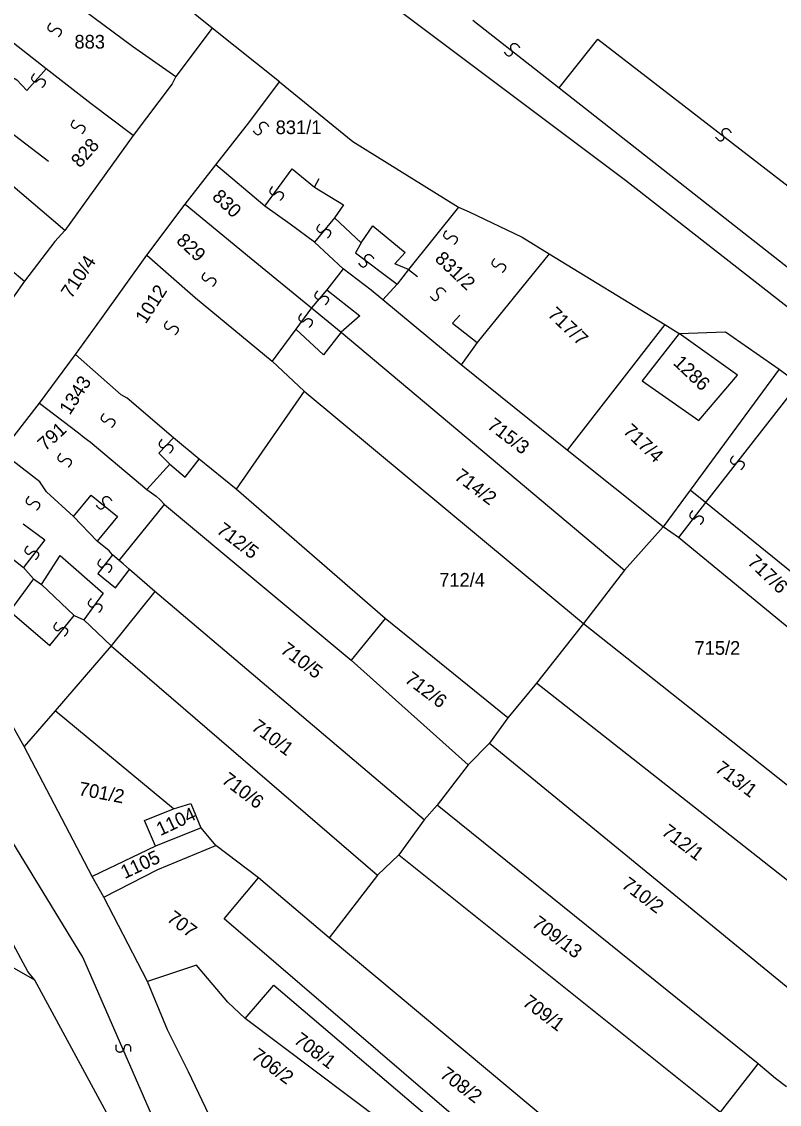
# Model space of a CAD drawing. Extents: x -581999 to -572728, y -1219553 to -1212032.
# Drawn here: x -577802.8 to -577691.9, y -1214814.1 to -1214655.7 of the extents above; entities that cross this region are included whole.
import ezdxf

# ---------------------------------------------------------------- set-up
doc = ezdxf.new("R2010")
doc.units = 0
for name, color, linetype in [('Vrstva 1', 7, 'Continuous'), ('Vrstva 2', 7, 'Continuous'), ('Vrstva 4', 7, 'Continuous'), ('Vrstva 6', 7, 'Continuous')]:
    doc.layers.add(name, color=color, linetype=linetype)

msp = doc.modelspace()

# ---------------------------------------------------------------- linework, layer by layer
at = {"layer": 'Vrstva 1'}
for p, q in [((-577746.165, -1214691.976), (-577747.824, -1214694.085)), ((-577747.824, -1214694.085), (-577749.929, -1214696.402)), ((-577778.845, -1214722.341), (-577776.803, -1214719.721)), ((-577781.101, -1214720.426), (-577784.432, -1214724.155)), ((-577781.101, -1214720.426), (-577778.845, -1214722.341)), ((-577702.712, -1214726.052), (-577704.999, -1214724.238)), ((-577788.515, -1214734.536), (-577781.853, -1214726.373)), ((-577790.732, -1214783.81), (-577792.44, -1214780.775))]:
    msp.add_line(p, q, dxfattribs=at)
for points in [[(-577631.991, -1214741.032), (-577634.339, -1214741.551), (-577714.436, -1214678.933), (-577775.891, -1214632.778)], [(-577774.914, -1214656.628), (-577780.648, -1214651.932), (-577789.285, -1214645.623), (-577801.444, -1214635.704)], [(-577795.046, -1214652.973), (-577786.552, -1214659.257)], [(-577774.914, -1214656.628), (-577780.188, -1214663.698)], [(-577765.044, -1214664.499), (-577774.914, -1214656.628)], [(-577799.175, -1214662.589), (-577803.947, -1214658.853)], [(-577786.552, -1214659.257), (-577780.188, -1214663.698)], [(-577792.584, -1214667.724), (-577799.175, -1214662.589)], [(-577780.188, -1214663.698), (-577780.752, -1214664.778), (-577786.473, -1214672.351)], [(-577769.383, -1214670.283), (-577765.044, -1214664.499)], [(-577765.044, -1214664.499), (-577754.313, -1214673.205)], [(-577786.473, -1214672.351), (-577792.584, -1214667.724)], [(-577774.38, -1214676.66), (-577769.383, -1214670.283)], [(-577786.473, -1214672.351), (-577792.672, -1214681.028), (-577796.432, -1214686.239)], [(-577796.432, -1214686.239), (-577810.742, -1214674.111)], [(-577754.313, -1214673.205), (-577738.851, -1214682.842)], [(-577778.833, -1214682.399), (-577774.38, -1214676.66)], [(-577767.185, -1214682.708), (-577774.38, -1214676.66)], [(-577815.704, -1214683.008), (-577804.449, -1214691.896), (-577802.361, -1214693.642)], [(-577784.466, -1214689.871), (-577778.833, -1214682.399)], [(-577778.833, -1214682.399), (-577769.202, -1214690.369)], [(-577763.487, -1214685.305), (-577767.185, -1214682.708)], [(-577738.851, -1214682.842), (-577746.165, -1214691.976)], [(-577738.851, -1214682.842), (-577737.302, -1214683.532), (-577729.555, -1214687.225)], [(-577796.432, -1214686.239), (-577797.919, -1214687.844)], [(-577755.733, -1214691.876), (-577759.915, -1214687.942), (-577763.487, -1214685.305)], [(-577797.919, -1214687.844), (-577802.361, -1214693.642)], [(-577729.555, -1214687.225), (-577725.586, -1214689.641)], [(-577791.064, -1214699.104), (-577784.466, -1214689.871)], [(-577784.466, -1214689.871), (-577777.319, -1214696.093)], [(-577725.586, -1214689.641), (-577736.131, -1214702.643)], [(-577725.586, -1214689.641), (-577708.663, -1214700.003)], [(-577769.202, -1214690.369), (-577760.365, -1214697.59)], [(-577755.733, -1214691.876), (-577758.101, -1214694.931)], [(-577738.471, -1214705.897), (-577749.929, -1214696.402), (-577751.631, -1214694.99), (-577755.733, -1214691.876)], [(-577802.361, -1214693.642), (-577805.795, -1214698.579)], [(-577777.319, -1214696.093), (-577766.137, -1214705.349)], [(-577758.101, -1214694.931), (-577753.305, -1214698.745), (-577756.036, -1214701.108)], [(-577760.365, -1214697.59), (-577756.036, -1214701.108)], [(-577794.881, -1214704.39), (-577791.064, -1214699.104)], [(-577762.643, -1214700.669), (-577766.137, -1214705.349)], [(-577756.036, -1214701.108), (-577758.602, -1214704.431), (-577762.643, -1214700.669)], [(-577708.663, -1214700.003), (-577722.968, -1214718.391)], [(-577708.663, -1214700.003), (-577706.589, -1214701.303)], [(-577756.036, -1214701.108), (-577714.601, -1214735.969)], [(-577736.131, -1214702.643), (-577738.471, -1214705.897)], [(-577706.589, -1214701.303), (-577711.994, -1214708.264), (-577703.729, -1214714.056), (-577698.054, -1214707.422), (-577706.589, -1214701.303)], [(-577706.589, -1214701.303), (-577699.81, -1214701.082), (-577691.97, -1214706.552)], [(-577800.151, -1214711.497), (-577794.881, -1214704.39)], [(-577788.211, -1214710.303), (-577794.881, -1214704.39)], [(-577766.137, -1214705.349), (-577761.449, -1214709.786)], [(-577722.968, -1214718.391), (-577738.471, -1214705.897)], [(-577691.97, -1214706.552), (-577704.999, -1214724.238), (-577708.944, -1214729.629)], [(-577691.97, -1214706.552), (-577689.107, -1214708.631)], [(-577771.366, -1214724.117), (-577776.803, -1214719.721), (-577780.564, -1214716.596), (-577787.327, -1214710.793), (-577788.211, -1214710.303)], [(-577761.449, -1214709.786), (-577771.366, -1214724.117)], [(-577761.449, -1214709.786), (-577720.599, -1214743.762)], [(-577805.693, -1214718.694), (-577800.151, -1214711.497)], [(-577800.151, -1214711.497), (-577794.466, -1214715.88), (-577793.609, -1214716.528)], [(-577793.609, -1214716.528), (-577792.752, -1214717.177), (-577784.432, -1214724.155), (-577783.069, -1214725.123), (-577782.561, -1214725.597), (-577781.853, -1214726.373), (-577754.57, -1214749.135)], [(-577708.944, -1214729.629), (-577722.968, -1214718.391)], [(-577799.605, -1214723.779), (-577800.1, -1214723.042), (-577805.693, -1214718.694)], [(-577787.931, -1214735.052), (-577788.515, -1214734.536), (-577789.482, -1214733.73), (-577789.947, -1214733.154), (-577791.739, -1214731.714), (-577795.177, -1214728.086), (-577799.11, -1214724.516), (-577799.605, -1214723.779)], [(-577749.577, -1214743.036), (-577771.366, -1214724.117)], [(-577667.372, -1214754.76), (-577702.712, -1214726.052)], [(-577708.944, -1214729.629), (-577714.601, -1214735.969)], [(-577706.69, -1214731.204), (-577708.944, -1214729.629)], [(-577670.759, -1214760.798), (-577671.614, -1214760.013), (-577706.69, -1214731.204)], [(-577783.273, -1214739.079), (-577787.011, -1214735.847), (-577787.931, -1214735.052)], [(-577800.849, -1214795.966), (-577801.849, -1214794.687), (-577820.705, -1214759.794), (-577835.714, -1214737.127), (-577839.312, -1214741.19), (-577852.473, -1214756.091)], [(-577714.601, -1214735.969), (-577720.599, -1214743.762)], [(-577783.273, -1214739.079), (-577789.689, -1214747.032)], [(-577743.902, -1214772.526), (-577783.273, -1214739.079)], [(-577749.577, -1214743.036), (-577754.57, -1214749.135)], [(-577731.642, -1214757.558), (-577749.577, -1214743.036)], [(-577720.599, -1214743.762), (-577727.473, -1214752.486)], [(-577720.599, -1214743.762), (-577680.664, -1214775.408)], [(-577802.402, -1214761.771), (-577811.91, -1214744.894)], [(-577789.689, -1214747.032), (-577797.861, -1214756.542)], [(-577789.689, -1214747.032), (-577750.711, -1214780.623)], [(-577754.57, -1214749.135), (-577737.451, -1214764.473)], [(-577727.473, -1214752.486), (-577731.642, -1214757.558)], [(-577683.655, -1214786.955), (-577727.473, -1214752.486)], [(-577797.861, -1214756.542), (-577802.402, -1214761.771)], [(-577780.548, -1214770.875), (-577797.861, -1214756.542)], [(-577731.642, -1214757.558), (-577734.351, -1214761.263)], [(-577734.351, -1214761.263), (-577737.451, -1214764.473)], [(-577734.351, -1214761.263), (-577683.898, -1214802.605)], [(-577783.202, -1214776.359), (-577792.44, -1214780.775), (-577802.402, -1214761.771)], [(-577737.451, -1214764.473), (-577741.978, -1214770.362)], [(-577780.548, -1214770.875), (-577778.003, -1214770.089), (-577776.579, -1214773.654)], [(-577741.978, -1214770.362), (-577743.902, -1214772.526)], [(-577695.029, -1214808.235), (-577741.978, -1214770.362)], [(-577783.202, -1214776.359), (-577784.774, -1214772.596), (-577780.548, -1214770.875)], [(-577776.502, -1214773.662), (-577783.202, -1214776.359)], [(-577776.502, -1214773.662), (-577776.579, -1214773.654)], [(-577774.341, -1214776.244), (-577776.502, -1214773.662)], [(-577743.902, -1214772.526), (-577747.607, -1214777.644)], [(-577782.851, -1214779.75), (-577774.341, -1214776.244)], [(-577768.136, -1214780.995), (-577774.341, -1214776.244)], [(-577747.607, -1214777.644), (-577750.711, -1214780.623)], [(-577747.607, -1214777.644), (-577700.52, -1214815.294)], [(-577784.381, -1214796.178), (-577790.732, -1214783.81), (-577782.851, -1214779.75)], [(-577773.13, -1214787), (-577768.136, -1214780.995)], [(-577757.801, -1214789.75), (-577768.136, -1214780.995)], [(-577750.711, -1214780.623), (-577757.801, -1214789.75)], [(-577717.101, -1214835.147), (-577773.13, -1214787)], [(-577711.749, -1214828.273), (-577757.801, -1214789.75)], [(-577800.849, -1214795.966), (-577804.486, -1214793.863)], [(-577770.074, -1214801.603), (-577772.597, -1214799.203), (-577777.188, -1214793.765), (-577784.381, -1214796.178)], [(-577789.366, -1214817.133), (-577800.849, -1214795.966)], [(-577781.422, -1214803.251), (-577784.381, -1214796.178)], [(-577770.074, -1214801.603), (-577765.899, -1214796.69), (-577721.694, -1214834.344), (-577718.663, -1214836.797)], [(-577744.685, -1214820.71), (-577770.074, -1214801.603)], [(-577775.319, -1214815.749), (-577778.369, -1214809.409), (-577781.422, -1214803.251)], [(-577700.52, -1214815.294), (-577695.029, -1214808.235)], [(-577692.508, -1214810.36), (-577695.029, -1214808.235)], [(-577690.887, -1214811.561), (-577692.508, -1214810.36)]]:
    msp.add_lwpolyline(points, dxfattribs=at)
at = {"layer": 'Vrstva 4'}
for p, q in [((-577806.713, -1214670.099), (-577798.814, -1214676.086)), ((-577759.927, -1214679.883), (-577755.696, -1214682.495)), ((-577755.696, -1214682.495), (-577757.023, -1214684.395)), ((-577757.023, -1214684.395), (-577759.915, -1214687.942)), ((-577757.023, -1214684.395), (-577753.078, -1214688.054)), ((-577753.078, -1214688.054), (-577751.373, -1214685.586)), ((-577751.373, -1214685.586), (-577746.676, -1214689.444)), ((-577753.078, -1214688.054), (-577753.948, -1214689.517)), ((-577753.948, -1214689.517), (-577747.824, -1214694.085)), ((-577746.676, -1214689.444), (-577748.19, -1214691.15)), ((-577746.165, -1214691.976), (-577748.19, -1214691.15)), ((-577746.165, -1214691.976), (-577744.84, -1214692.983)), ((-577780.564, -1214716.596), (-577782.713, -1214718.814)), ((-577782.713, -1214718.814), (-577781.101, -1214720.426)), ((-577795.177, -1214728.086), (-577792.599, -1214724.962)), ((-577792.599, -1214724.962), (-577788.73, -1214728.086)), ((-577788.73, -1214728.086), (-577791.739, -1214731.714)), ((-577789.482, -1214733.73), (-577791.631, -1214736.451)), ((-577789.053, -1214738.568), (-577787.011, -1214735.847)), ((-577791.631, -1214736.451), (-577789.053, -1214738.568))]:
    msp.add_line(p, q, dxfattribs=at)
for points in [[(-577736.749, -1214655.485), (-577724.162, -1214665.361)], [(-577724.162, -1214665.361), (-577718.492, -1214658.259), (-577680.179, -1214687.879)], [(-577806.58, -1214662.412), (-577803.487, -1214664.204), (-577801.985, -1214665.745), (-577799.175, -1214662.589)], [(-577724.162, -1214665.361), (-577686.024, -1214695.333)], [(-577767.185, -1214682.708), (-577763.213, -1214677.232), (-577759.927, -1214679.883)], [(-577759.927, -1214679.883), (-577759.263, -1214678.647)], [(-577758.101, -1214694.931), (-577760.365, -1214697.59)], [(-577760.365, -1214697.59), (-577762.643, -1214700.669)], [(-577738.684, -1214698.636), (-577739.743, -1214699.81), (-577736.131, -1214702.643)], [(-577689.107, -1214708.631), (-577702.712, -1214726.052)], [(-577748.112, -1214907.863), (-577757.342, -1214909.066), (-577768.775, -1214863.348), (-577783.781, -1214815.615), (-577793.837, -1214792.623), (-577805.805, -1214772.945), (-577829.636, -1214736.584), (-577832.529, -1214732.708), (-577835.422, -1214734.446), (-577847.175, -1214721.492)], [(-577702.712, -1214726.052), (-577706.69, -1214731.204)], [(-577802.562, -1214729.198), (-577799.366, -1214731.515), (-577802.494, -1214735.569)], [(-577805.741, -1214732.977), (-577802.494, -1214735.569)], [(-577799.878, -1214738.064), (-577797.112, -1214733.824), (-577790.852, -1214739.318)], [(-577802.494, -1214735.569), (-577801.773, -1214736.4)], [(-577801.052, -1214737.23), (-577804.49, -1214741.974), (-577798.664, -1214746.984), (-577795.1, -1214742.591)], [(-577801.773, -1214736.4), (-577801.052, -1214737.23)], [(-577801.052, -1214737.23), (-577799.878, -1214738.064)], [(-577799.878, -1214738.064), (-577795.1, -1214742.591)], [(-577790.852, -1214739.318), (-577793.656, -1214743.244)], [(-577795.1, -1214742.591), (-577793.656, -1214743.244)], [(-577793.656, -1214743.244), (-577789.689, -1214747.032)]]:
    msp.add_lwpolyline(points, dxfattribs=at)
at = {"layer": 'Vrstva 6'}
for points in [[(-577798.536, -1214655.876), (-577799.123, -1214656.498), (-577798.668, -1214657.107), (-577798.262, -1214657.095), (-577797.976, -1214656.79), (-577797.67, -1214656.636), (-577797.37, -1214656.652), (-577797.163, -1214656.754), (-577796.987, -1214656.957), (-577796.942, -1214657.321), (-577797.277, -1214657.833), (-577797.435, -1214657.925)], [(-577732.184, -1214660.124), (-577731.704, -1214660.831), (-577731.01, -1214660.52), (-577730.933, -1214660.12), (-577731.169, -1214659.775), (-577731.254, -1214659.443), (-577731.172, -1214659.153), (-577731.028, -1214658.973), (-577730.792, -1214658.845), (-577730.427, -1214658.881), (-577730, -1214659.32), (-577729.945, -1214659.493)], [(-577800.892, -1214663.279), (-577801.479, -1214663.901), (-577801.024, -1214664.51), (-577800.618, -1214664.498), (-577800.332, -1214664.193), (-577800.026, -1214664.039), (-577799.726, -1214664.055), (-577799.519, -1214664.157), (-577799.343, -1214664.36), (-577799.298, -1214664.724), (-577799.633, -1214665.236), (-577799.791, -1214665.328)], [(-577795.082, -1214670.052), (-577795.669, -1214670.674), (-577795.214, -1214671.283), (-577794.808, -1214671.271), (-577794.522, -1214670.966), (-577794.216, -1214670.812), (-577793.916, -1214670.828), (-577793.709, -1214670.93), (-577793.533, -1214671.133), (-577793.488, -1214671.497), (-577793.823, -1214672.009), (-577793.981, -1214672.101)], [(-577768.898, -1214671.643), (-577768.418, -1214672.35), (-577767.724, -1214672.039), (-577767.647, -1214671.639), (-577767.883, -1214671.294), (-577767.968, -1214670.962), (-577767.886, -1214670.672), (-577767.742, -1214670.492), (-577767.506, -1214670.364), (-577767.141, -1214670.4), (-577766.714, -1214670.839), (-577766.659, -1214671.012)], [(-577701.249, -1214672.567), (-577700.769, -1214673.274), (-577700.075, -1214672.963), (-577699.998, -1214672.563), (-577700.234, -1214672.218), (-577700.319, -1214671.886), (-577700.237, -1214671.596), (-577700.093, -1214671.416), (-577699.857, -1214671.288), (-577699.492, -1214671.324), (-577699.065, -1214671.763), (-577699.01, -1214671.936)], [(-577766.061, -1214679.789), (-577766.648, -1214680.411), (-577766.193, -1214681.02), (-577765.787, -1214681.008), (-577765.501, -1214680.703), (-577765.195, -1214680.549), (-577764.895, -1214680.565), (-577764.688, -1214680.667), (-577764.512, -1214680.87), (-577764.467, -1214681.234), (-577764.802, -1214681.746), (-577764.96, -1214681.838)], [(-577759.152, -1214685.301), (-577759.739, -1214685.923), (-577759.284, -1214686.532), (-577758.878, -1214686.52), (-577758.592, -1214686.215), (-577758.286, -1214686.061), (-577757.986, -1214686.077), (-577757.779, -1214686.179), (-577757.603, -1214686.382), (-577757.558, -1214686.746), (-577757.893, -1214687.258), (-577758.051, -1214687.35)], [(-577740.622, -1214686.246), (-577741.209, -1214686.868), (-577740.754, -1214687.477), (-577740.348, -1214687.465), (-577740.062, -1214687.16), (-577739.756, -1214687.006), (-577739.456, -1214687.022), (-577739.249, -1214687.124), (-577739.073, -1214687.327), (-577739.028, -1214687.691), (-577739.363, -1214688.203), (-577739.521, -1214688.295)], [(-577753.509, -1214691.016), (-577753.029, -1214691.723), (-577752.335, -1214691.412), (-577752.258, -1214691.012), (-577752.494, -1214690.667), (-577752.579, -1214690.335), (-577752.497, -1214690.045), (-577752.353, -1214689.865), (-577752.117, -1214689.737), (-577751.752, -1214689.773), (-577751.325, -1214690.212), (-577751.27, -1214690.385)], [(-577733.555, -1214690.341), (-577734.142, -1214690.963), (-577733.687, -1214691.572), (-577733.281, -1214691.56), (-577732.995, -1214691.255), (-577732.689, -1214691.101), (-577732.389, -1214691.117), (-577732.182, -1214691.219), (-577732.006, -1214691.422), (-577731.961, -1214691.786), (-577732.296, -1214692.298), (-577732.454, -1214692.39)], [(-577775.954, -1214692.389), (-577776.541, -1214693.011), (-577776.086, -1214693.62), (-577775.68, -1214693.608), (-577775.394, -1214693.303), (-577775.088, -1214693.149), (-577774.788, -1214693.165), (-577774.581, -1214693.267), (-577774.405, -1214693.47), (-577774.36, -1214693.834), (-577774.695, -1214694.346), (-577774.853, -1214694.438)], [(-577742.987, -1214695.899), (-577742.507, -1214696.606), (-577741.813, -1214696.295), (-577741.736, -1214695.895), (-577741.972, -1214695.55), (-577742.057, -1214695.218), (-577741.975, -1214694.928), (-577741.831, -1214694.748), (-577741.595, -1214694.62), (-577741.23, -1214694.656), (-577740.803, -1214695.095), (-577740.748, -1214695.268)], [(-577759.466, -1214695.067), (-577760.053, -1214695.689), (-577759.598, -1214696.298), (-577759.192, -1214696.286), (-577758.906, -1214695.981), (-577758.6, -1214695.827), (-577758.3, -1214695.843), (-577758.093, -1214695.945), (-577757.917, -1214696.148), (-577757.872, -1214696.512), (-577758.207, -1214697.024), (-577758.365, -1214697.116)], [(-577781.45, -1214699.477), (-577782.037, -1214700.099), (-577781.582, -1214700.708), (-577781.176, -1214700.696), (-577780.89, -1214700.391), (-577780.584, -1214700.237), (-577780.284, -1214700.253), (-577780.077, -1214700.355), (-577779.901, -1214700.558), (-577779.856, -1214700.922), (-577780.191, -1214701.434), (-577780.349, -1214701.526)], [(-577761.821, -1214698.374), (-577762.408, -1214698.996), (-577761.953, -1214699.605), (-577761.547, -1214699.593), (-577761.261, -1214699.288), (-577760.955, -1214699.134), (-577760.655, -1214699.15), (-577760.448, -1214699.252), (-577760.272, -1214699.455), (-577760.227, -1214699.819), (-577760.562, -1214700.331), (-577760.72, -1214700.423)], [(-577790.715, -1214713.022), (-577791.302, -1214713.644), (-577790.847, -1214714.253), (-577790.441, -1214714.241), (-577790.155, -1214713.936), (-577789.849, -1214713.782), (-577789.549, -1214713.798), (-577789.342, -1214713.9), (-577789.166, -1214714.103), (-577789.121, -1214714.467), (-577789.456, -1214714.979), (-577789.614, -1214715.071)], [(-577782.236, -1214716.802), (-577782.823, -1214717.424), (-577782.368, -1214718.033), (-577781.962, -1214718.021), (-577781.676, -1214717.716), (-577781.37, -1214717.562), (-577781.07, -1214717.578), (-577780.863, -1214717.68), (-577780.687, -1214717.883), (-577780.642, -1214718.247), (-577780.977, -1214718.759), (-577781.135, -1214718.851)], [(-577797.074, -1214718.848), (-577797.661, -1214719.47), (-577797.206, -1214720.079), (-577796.8, -1214720.067), (-577796.514, -1214719.762), (-577796.208, -1214719.608), (-577795.908, -1214719.624), (-577795.701, -1214719.726), (-577795.525, -1214719.929), (-577795.48, -1214720.293), (-577795.815, -1214720.805), (-577795.973, -1214720.897)], [(-577698.659, -1214719.215), (-577699.246, -1214719.837), (-577698.791, -1214720.446), (-577698.385, -1214720.434), (-577698.099, -1214720.129), (-577697.793, -1214719.975), (-577697.493, -1214719.991), (-577697.286, -1214720.093), (-577697.11, -1214720.296), (-577697.065, -1214720.66), (-577697.4, -1214721.172), (-577697.558, -1214721.264)], [(-577801.708, -1214725.15), (-577802.295, -1214725.772), (-577801.84, -1214726.381), (-577801.434, -1214726.369), (-577801.148, -1214726.064), (-577800.842, -1214725.91), (-577800.542, -1214725.926), (-577800.335, -1214726.028), (-577800.159, -1214726.231), (-577800.114, -1214726.595), (-577800.449, -1214727.107), (-577800.607, -1214727.199)], [(-577791.856, -1214726.434), (-577791.376, -1214727.141), (-577790.682, -1214726.83), (-577790.605, -1214726.43), (-577790.841, -1214726.085), (-577790.926, -1214725.753), (-577790.844, -1214725.463), (-577790.7, -1214725.283), (-577790.464, -1214725.155), (-577790.099, -1214725.191), (-577789.672, -1214725.63), (-577789.617, -1214725.803)], [(-577704.627, -1214727.248), (-577705.214, -1214727.87), (-577704.759, -1214728.479), (-577704.353, -1214728.467), (-577704.067, -1214728.162), (-577703.761, -1214728.008), (-577703.461, -1214728.024), (-577703.254, -1214728.126), (-577703.078, -1214728.329), (-577703.033, -1214728.693), (-577703.368, -1214729.205), (-577703.526, -1214729.297)], [(-577801.865, -1214732.395), (-577802.452, -1214733.017), (-577801.997, -1214733.626), (-577801.591, -1214733.614), (-577801.305, -1214733.309), (-577800.999, -1214733.155), (-577800.699, -1214733.171), (-577800.492, -1214733.273), (-577800.316, -1214733.476), (-577800.271, -1214733.84), (-577800.606, -1214734.352), (-577800.764, -1214734.444)], [(-577791.186, -1214734.285), (-577791.773, -1214734.907), (-577791.318, -1214735.516), (-577790.912, -1214735.504), (-577790.626, -1214735.199), (-577790.32, -1214735.045), (-577790.02, -1214735.061), (-577789.813, -1214735.163), (-577789.637, -1214735.366), (-577789.592, -1214735.73), (-577789.927, -1214736.242), (-577790.085, -1214736.334)], [(-577792.6, -1214740.113), (-577793.187, -1214740.735), (-577792.732, -1214741.344), (-577792.326, -1214741.332), (-577792.04, -1214741.027), (-577791.734, -1214740.873), (-577791.434, -1214740.889), (-577791.227, -1214740.991), (-577791.051, -1214741.194), (-577791.006, -1214741.558), (-577791.341, -1214742.07), (-577791.499, -1214742.162)], [(-577797.625, -1214743.578), (-577798.212, -1214744.2), (-577797.757, -1214744.809), (-577797.351, -1214744.797), (-577797.065, -1214744.492), (-577796.759, -1214744.338), (-577796.459, -1214744.354), (-577796.252, -1214744.456), (-577796.076, -1214744.659), (-577796.031, -1214745.023), (-577796.366, -1214745.535), (-577796.524, -1214745.627)], [(-577786.794, -1214806.422), (-577786.699, -1214805.571), (-577787.429, -1214805.359), (-577787.746, -1214805.613), (-577787.791, -1214806.029), (-577787.942, -1214806.336), (-577788.191, -1214806.503), (-577788.418, -1214806.547), (-577788.681, -1214806.491), (-577788.936, -1214806.227), (-577788.976, -1214805.617), (-577788.906, -1214805.448)]]:
    msp.add_open_spline(points, degree=2, dxfattribs=at)

# ---------------------------------------------------------------- texts
at = {"layer": 'Vrstva 2'}
for s, p in [('883', (-577795.04, -1214659.619)), ('831/1', (-577765.611, -1214672.144)), ('712/4', (-577741.683, -1214738.376)), ('715/2', (-577704.339, -1214748.345))]:
    msp.add_text(s, height=2, dxfattribs=at).set_placement(p)
for s, rotation, p in [('828', 48.53717, (-577794.242, -1214677.19)), ('830', 316.59192, (-577775.037, -1214681.471)), ('829', 316.59192, (-577780.27, -1214687.894)), ('710/4', 56.49734, (-577795.505, -1214696.332)), ('831/2', 316.59192, (-577742.455, -1214690.547)), ('1012', 57.21147, (-577784.614, -1214700.029)), ('717/7', 316.59192, (-577725.956, -1214698.682)), ('1286', 316.59192, (-577707.574, -1214705.769)), ('1343', 57.21147, (-577795.718, -1214713.361)), ('715/3', 322.91464, (-577734.818, -1214715.083)), ('791', 42.79957, (-577799.304, -1214718.625)), ('717/4', 316.59192, (-577714.924, -1214715.778)), ('714/2', 322.91464, (-577739.611, -1214722.523)), ('712/5', 322.91464, (-577774.403, -1214730.411)), ('717/6', 316.59192, (-577696.743, -1214734.949)), ('710/5', 322.91464, (-577765.06, -1214747.928)), ('712/6', 322.91464, (-577746.869, -1214752.237)), ('710/1', 322.91464, (-577769.317, -1214759.22)), ('713/1', 322.91464, (-577701.49, -1214765.322)), ('710/6', 322.91464, (-577773.663, -1214766.973)), ('701/2', 349.25111, (-577794.537, -1214768.863)), ('1104', 25.23044, (-577782.479, -1214774.906)), ('712/1', 322.91464, (-577709.304, -1214774.562)), ('1105', 25.23044, (-577787.699, -1214781.196)), ('710/2', 322.91464, (-577715.153, -1214782.298)), ('707', 322.91464, (-577781.663, -1214787.215)), ('709/13', 322.91464, (-577728.28, -1214787.962)), ('709/1', 322.91464, (-577729.647, -1214799.531)), ('708/1', 322.91464, (-577763.103, -1214805.042)), ('706/2', 323.42903, (-577769.323, -1214807.357)), ('708/2', 322.91464, (-577741.726, -1214810.066))]:
    msp.add_text(s, height=2, rotation=rotation, dxfattribs=at).set_placement(p)

doc.saveas('drawing.dxf')
